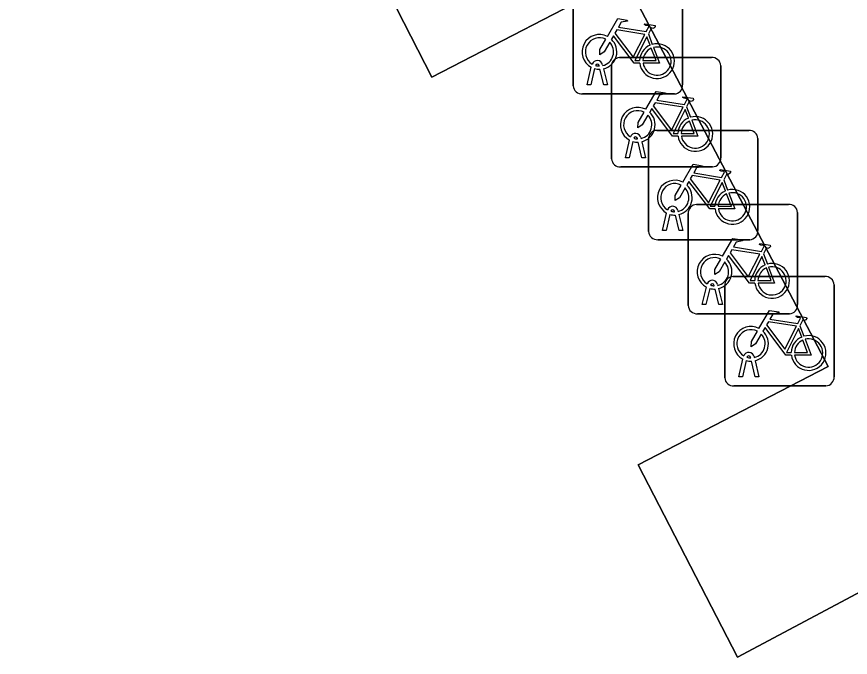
# Model space of a CAD drawing. Extents: x 162879 to 165540, y 384011 to 385181.
# Drawn here: x 163051.6 to 163059.22, y 384154.91 to 384160.77 of the extents above; entities that cross this region are included whole.
import ezdxf

# ---------------------------------------------------------------- set-up
doc = ezdxf.new("R2010")
doc.units = 0
for name, color, linetype in [('IMGEO_Fietsenrek', 7, 'Continuous'), ('IMGEO_Groenvoorziening', 7, 'Continuous'), ('IMGEO_Rijbaan_lokaal_open', 7, 'Continuous')]:
    doc.layers.add(name, color=color, linetype=linetype)

msp = doc.modelspace()

# ---------------------------------------------------------------- linework, layer by layer
at = {"layer": 'IMGEO_Fietsenrek'}
for p, q in [((163056.6865, 384160.1379), (163056.6865, 384160.9788)), ((163056.6865, 384160.9788), (163056.6865, 384160.1379)), ((163057.6855, 384160.9881), (163057.6855, 384160.1472)), ((163057.6855, 384160.1472), (163057.6855, 384160.9881)), ((163057.3732, 384160.6122), (163057.4095, 384160.517)), ((163057.1109, 384160.3965), (163057.9518, 384160.3965)), ((163057.9518, 384160.3965), (163057.1109, 384160.3965)), ((163056.8135, 384160.1473), (163056.8518, 384160.3073)), ((163056.8822, 384160.2951), (163056.8469, 384160.1473)), ((163056.9239, 384160.3189), (163056.9229, 384160.3232)), ((163056.965, 384160.1473), (163056.9311, 384160.289)), ((163056.9546, 384160.3304), (163056.9564, 384160.3225)), ((163056.9634, 384160.2933), (163056.9984, 384160.1473)), ((163057.0365, 384159.4719), (163057.0365, 384160.3128)), ((163057.0365, 384160.3128), (163057.0365, 384159.4719)), ((163058.0355, 384160.3221), (163058.0355, 384159.4812)), ((163058.0355, 384159.4812), (163058.0355, 384160.3221)), ((163056.8469, 384160.1473), (163056.8135, 384160.1473)), ((163056.9984, 384160.1473), (163056.965, 384160.1473)), ((163057.6111, 384160.0635), (163056.7702, 384160.0635)), ((163056.7702, 384160.0635), (163057.6111, 384160.0635)), ((163057.7232, 384159.9462), (163057.7595, 384159.851)), ((163057.4499, 384159.7305), (163058.2908, 384159.7305)), ((163058.2908, 384159.7305), (163057.4499, 384159.7305)), ((163057.1635, 384159.4813), (163057.2018, 384159.6413)), ((163057.2322, 384159.6291), (163057.1969, 384159.4813)), ((163057.2739, 384159.6529), (163057.2729, 384159.6572)), ((163057.315, 384159.4813), (163057.2811, 384159.623)), ((163057.3046, 384159.6644), (163057.3064, 384159.6565)), ((163057.3134, 384159.6273), (163057.3484, 384159.4813)), ((163057.3755, 384158.8059), (163057.3755, 384159.6468)), ((163057.3755, 384159.6468), (163057.3755, 384158.8059)), ((163058.3745, 384159.6561), (163058.3745, 384158.8152)), ((163058.3745, 384158.8152), (163058.3745, 384159.6561)), ((163057.1969, 384159.4813), (163057.1635, 384159.4813)), ((163057.3484, 384159.4813), (163057.315, 384159.4813)), ((163057.9611, 384159.3975), (163057.1202, 384159.3975)), ((163057.1202, 384159.3975), (163057.9611, 384159.3975)), ((163058.0622, 384159.2802), (163058.0985, 384159.185)), ((163057.6436, 384158.9984), (163057.6454, 384158.9905)), ((163057.8129, 384159.0535), (163058.6538, 384159.0535)), ((163058.6538, 384159.0535), (163057.8129, 384159.0535)), ((163057.5025, 384158.8153), (163057.5408, 384158.9753)), ((163057.5712, 384158.9631), (163057.5359, 384158.8153)), ((163057.6129, 384158.9869), (163057.6119, 384158.9912)), ((163057.654, 384158.8153), (163057.6201, 384158.957)), ((163057.6524, 384158.9613), (163057.6874, 384158.8153)), ((163057.7385, 384158.1289), (163057.7385, 384158.9698)), ((163057.7385, 384158.9698), (163057.7385, 384158.1289)), ((163058.7375, 384158.9791), (163058.7375, 384158.1382)), ((163058.7375, 384158.1382), (163058.7375, 384158.9791)), ((163057.5359, 384158.8153), (163057.5025, 384158.8153)), ((163057.6874, 384158.8153), (163057.654, 384158.8153)), ((163058.3001, 384158.7315), (163057.4592, 384158.7315)), ((163057.4592, 384158.7315), (163058.3001, 384158.7315)), ((163058.4252, 384158.6032), (163058.4615, 384158.508)), ((163058.1469, 384158.3945), (163058.9878, 384158.3945)), ((163058.9878, 384158.3945), (163058.1469, 384158.3945)), ((163057.9759, 384158.3099), (163057.9749, 384158.3142)), ((163058.0066, 384158.3214), (163058.0084, 384158.3135)), ((163058.0725, 384157.4699), (163058.0725, 384158.3108)), ((163058.0725, 384158.3108), (163058.0725, 384157.4699)), ((163059.0715, 384158.3201), (163059.0715, 384157.4792)), ((163059.0715, 384157.4792), (163059.0715, 384158.3201)), ((163057.8655, 384158.1383), (163057.9038, 384158.2983)), ((163057.9342, 384158.2861), (163057.8989, 384158.1383)), ((163058.017, 384158.1383), (163057.9831, 384158.28)), ((163058.0154, 384158.2843), (163058.0504, 384158.1383)), ((163057.8989, 384158.1383), (163057.8655, 384158.1383)), ((163058.0504, 384158.1383), (163058.017, 384158.1383)), ((163058.6631, 384158.0545), (163057.8222, 384158.0545)), ((163057.8222, 384158.0545), (163058.6631, 384158.0545)), ((163058.7592, 384157.9442), (163058.7955, 384157.849)), ((163058.1995, 384157.4793), (163058.2378, 384157.6393)), ((163058.2682, 384157.6271), (163058.2329, 384157.4793)), ((163058.3099, 384157.6509), (163058.3089, 384157.6552)), ((163058.351, 384157.4793), (163058.3171, 384157.621)), ((163058.3406, 384157.6624), (163058.3424, 384157.6545)), ((163058.3494, 384157.6253), (163058.3844, 384157.4793)), ((163058.2329, 384157.4793), (163058.1995, 384157.4793)), ((163058.3844, 384157.4793), (163058.351, 384157.4793)), ((163058.9971, 384157.3955), (163058.1562, 384157.3955)), ((163058.1562, 384157.3955), (163058.9971, 384157.3955))]:
    msp.add_line(p, q, dxfattribs=at)
for points in [[(163056.9991, 384160.5892), (163057.0938, 384160.7527), (163057.18, 384160.7389), (163057.1817, 384160.7302), (163057.1256, 384160.7193), (163057.0994, 384160.674), (163057.3546, 384160.6332)], [(163057.3546, 384160.6332), (163057.3796, 384160.682), (163057.3745, 384160.686), (163057.3513, 384160.6897), (163057.3386, 384160.6972), (163057.3376, 384160.7003), (163057.3398, 384160.7049), (163057.4346, 384160.6898), (163057.4369, 384160.6795), (163057.4275, 384160.6671), (163057.4151, 384160.6607), (163057.4006, 384160.6669), (163057.3732, 384160.6122)], [(163057.2948, 384160.3445), (163057.2451, 384160.3446), (163057.0544, 384160.5963), (163057.0354, 384160.5635)], [(163057.3417, 384160.608), (163057.0849, 384160.649), (163057.0682, 384160.6202), (163057.2352, 384160.3999), (163057.3417, 384160.608)], [(163057.0198, 384160.5367), (163056.9682, 384160.4475), (163056.9283, 384160.4215), (163056.9295, 384160.469), (163056.984, 384160.5632)], [(163057.3897, 384160.51), (163057.3604, 384160.5868), (163057.251, 384160.3687), (163057.2937, 384160.3686)], [(163057.3237, 384160.3685), (163057.4436, 384160.3683), (163057.4004, 384160.4819)], [(163057.4202, 384160.4888), (163057.4752, 384160.3442), (163057.3251, 384160.3445)], [(163057.3491, 384159.9232), (163057.4438, 384160.0867), (163057.53, 384160.0729), (163057.5317, 384160.0642), (163057.4756, 384160.0533), (163057.4494, 384160.008), (163057.7046, 384159.9672)], [(163057.6917, 384159.942), (163057.4349, 384159.983), (163057.4182, 384159.9542), (163057.5852, 384159.7339), (163057.6917, 384159.942)], [(163057.7046, 384159.9672), (163057.7296, 384160.016), (163057.7245, 384160.02), (163057.7013, 384160.0237), (163057.6886, 384160.0312), (163057.6876, 384160.0343), (163057.6898, 384160.0389), (163057.7846, 384160.0238), (163057.7869, 384160.0135), (163057.7775, 384160.0011), (163057.7651, 384159.9947), (163057.7506, 384160.0009), (163057.7232, 384159.9462)], [(163057.6448, 384159.6785), (163057.5951, 384159.6786), (163057.4044, 384159.9303), (163057.3854, 384159.8975)], [(163057.7397, 384159.844), (163057.7104, 384159.9208), (163057.601, 384159.7027), (163057.6437, 384159.7026)], [(163057.3698, 384159.8707), (163057.3182, 384159.7815), (163057.2783, 384159.7555), (163057.2795, 384159.803), (163057.334, 384159.8972)], [(163057.6737, 384159.7025), (163057.7936, 384159.7023), (163057.7504, 384159.8159)], [(163057.7702, 384159.8228), (163057.8252, 384159.6782), (163057.6751, 384159.6785)], [(163057.6881, 384159.2572), (163057.7828, 384159.4207), (163057.869, 384159.4069), (163057.8707, 384159.3982), (163057.8146, 384159.3873), (163057.7884, 384159.342), (163058.0436, 384159.3012)], [(163058.0436, 384159.3012), (163058.0686, 384159.35), (163058.0635, 384159.354), (163058.0403, 384159.3577), (163058.0276, 384159.3652), (163058.0266, 384159.3683), (163058.0288, 384159.3729), (163058.1236, 384159.3578), (163058.1259, 384159.3475), (163058.1165, 384159.3351), (163058.1041, 384159.3287), (163058.0896, 384159.3349), (163058.0622, 384159.2802)], [(163058.0307, 384159.276), (163057.7739, 384159.317), (163057.7572, 384159.2882), (163057.9242, 384159.0679), (163058.0307, 384159.276)], [(163057.7088, 384159.2047), (163057.6572, 384159.1155), (163057.6173, 384159.0895), (163057.6185, 384159.137), (163057.673, 384159.2312)], [(163057.9838, 384159.0125), (163057.9341, 384159.0126), (163057.7434, 384159.2643), (163057.7244, 384159.2315)], [(163058.0787, 384159.178), (163058.0494, 384159.2548), (163057.94, 384159.0367), (163057.9827, 384159.0366)], [(163058.0127, 384159.0365), (163058.1326, 384159.0363), (163058.0894, 384159.1499)], [(163058.1092, 384159.1568), (163058.1642, 384159.0122), (163058.0141, 384159.0125)], [(163058.0511, 384158.5802), (163058.1458, 384158.7437), (163058.232, 384158.7299), (163058.2337, 384158.7212), (163058.1776, 384158.7103), (163058.1514, 384158.665), (163058.4066, 384158.6242)], [(163058.4066, 384158.6242), (163058.4316, 384158.673), (163058.4265, 384158.677), (163058.4033, 384158.6807), (163058.3906, 384158.6882), (163058.3896, 384158.6913), (163058.3918, 384158.6959), (163058.4866, 384158.6808), (163058.4889, 384158.6705), (163058.4795, 384158.6581), (163058.4671, 384158.6517), (163058.4526, 384158.6579), (163058.4252, 384158.6032)], [(163058.3937, 384158.599), (163058.1369, 384158.64), (163058.1202, 384158.6112), (163058.2872, 384158.3909), (163058.3937, 384158.599)], [(163058.0718, 384158.5277), (163058.0202, 384158.4385), (163057.9803, 384158.4125), (163057.9815, 384158.46), (163058.036, 384158.5542)], [(163058.3468, 384158.3355), (163058.2971, 384158.3356), (163058.1064, 384158.5873), (163058.0874, 384158.5545)], [(163058.4417, 384158.501), (163058.4124, 384158.5778), (163058.303, 384158.3597), (163058.3457, 384158.3596)], [(163058.3757, 384158.3595), (163058.4956, 384158.3593), (163058.4524, 384158.4729)], [(163058.4722, 384158.4798), (163058.5272, 384158.3352), (163058.3771, 384158.3355)], [(163058.3851, 384157.9212), (163058.4798, 384158.0847), (163058.566, 384158.0709), (163058.5677, 384158.0622), (163058.5116, 384158.0513), (163058.4854, 384158.006), (163058.7406, 384157.9652)], [(163058.7406, 384157.9652), (163058.7656, 384158.014), (163058.7605, 384158.018), (163058.7373, 384158.0217), (163058.7246, 384158.0292), (163058.7236, 384158.0323), (163058.7258, 384158.0369), (163058.8206, 384158.0218), (163058.8229, 384158.0115), (163058.8135, 384157.9991), (163058.8011, 384157.9927), (163058.7866, 384157.9989), (163058.7592, 384157.9442)], [(163058.6808, 384157.6765), (163058.6311, 384157.6766), (163058.4404, 384157.9283), (163058.4214, 384157.8955)], [(163058.7277, 384157.94), (163058.4709, 384157.981), (163058.4542, 384157.9522), (163058.6212, 384157.7319), (163058.7277, 384157.94)], [(163058.4058, 384157.8687), (163058.3542, 384157.7795), (163058.3143, 384157.7535), (163058.3155, 384157.801), (163058.37, 384157.8952)], [(163058.7757, 384157.842), (163058.7464, 384157.9188), (163058.637, 384157.7007), (163058.6797, 384157.7006)], [(163058.7097, 384157.7005), (163058.8296, 384157.7003), (163058.7864, 384157.8139)], [(163058.8062, 384157.8208), (163058.8612, 384157.6762), (163058.7111, 384157.6765)]]:
    msp.add_lwpolyline(points, dxfattribs=at)
for centre, radius, start, end in [((163056.9261, 384160.4479), 0.159, 62.67661, 242.13685), ((163056.9261, 384160.4479), 0.129, 63.31916, 238.90302), ((163056.9261, 384160.4479), 0.129, 283.60429, 43.43025), ((163056.9261, 384160.4479), 0.159, 283.5766, 46.60424), ((163057.4527, 384160.3639), 0.159, 187.0065, 105.77075), ((163057.4527, 384160.3639), 0.159, 113.3408, 178.32165), ((163057.4527, 384160.3639), 0.129, 113.92302, 177.95563), ((163057.4527, 384160.3639), 0.129, 188.67146, 104.58832), ((163056.9059, 384160.3193), 0.0499, 12.8025, 158.69338), ((163057.1142, 384160.3186), 0.0779, 92.4484, 184.28452), ((163057.1142, 384160.3186), 0.0779, 92.4484, 184.28452), ((163057.9576, 384160.3188), 0.0779, 2.4484, 94.28452), ((163057.9576, 384160.3188), 0.0779, 2.4484, 94.28452), ((163056.9261, 384160.4479), 0.159, 253.99666, 271.78671), ((163056.9059, 384160.3193), 0.0174, 12.8025, 163.45023), ((163056.9261, 384160.4479), 0.129, 253.41502, 269.02044), ((163056.7644, 384160.1412), 0.0779, 182.4484, 274.28452), ((163056.7644, 384160.1412), 0.0779, 182.4484, 274.28452), ((163057.6078, 384160.1414), 0.0779, 272.4484, 4.28452), ((163057.6078, 384160.1414), 0.0779, 272.4484, 4.28452), ((163057.2761, 384159.7819), 0.159, 62.67661, 242.13685), ((163057.2761, 384159.7819), 0.129, 63.31916, 238.90302), ((163057.2761, 384159.7819), 0.129, 283.60429, 43.43025), ((163057.2761, 384159.7819), 0.159, 283.5766, 46.60424), ((163057.8027, 384159.6979), 0.159, 113.3408, 178.32165), ((163057.8027, 384159.6979), 0.159, 187.0065, 105.77075), ((163057.8027, 384159.6979), 0.129, 113.92302, 177.95563), ((163057.8027, 384159.6979), 0.129, 188.67146, 104.58832), ((163057.2559, 384159.6533), 0.0499, 12.8025, 158.69338), ((163057.4532, 384159.6526), 0.0779, 92.4484, 184.28452), ((163057.4532, 384159.6526), 0.0779, 92.4484, 184.28452), ((163058.2966, 384159.6528), 0.0779, 2.4484, 94.28452), ((163058.2966, 384159.6528), 0.0779, 2.4484, 94.28452), ((163057.2761, 384159.7819), 0.159, 253.99666, 271.78671), ((163057.2559, 384159.6533), 0.0174, 12.8025, 163.45023), ((163057.2761, 384159.7819), 0.129, 253.41502, 269.02044), ((163057.1144, 384159.4752), 0.0779, 182.4484, 274.28452), ((163057.1144, 384159.4752), 0.0779, 182.4484, 274.28452), ((163057.9578, 384159.4754), 0.0779, 272.4484, 4.28452), ((163057.9578, 384159.4754), 0.0779, 272.4484, 4.28452), ((163057.6151, 384159.1159), 0.159, 62.67661, 242.13685), ((163057.6151, 384159.1159), 0.129, 63.31916, 238.90302), ((163057.6151, 384159.1159), 0.159, 283.5766, 46.60424), ((163057.6151, 384159.1159), 0.129, 283.60429, 43.43025), ((163058.1417, 384159.0319), 0.159, 113.3408, 178.32165), ((163058.1417, 384159.0319), 0.159, 187.0065, 105.77075), ((163058.1417, 384159.0319), 0.129, 113.92302, 177.95563), ((163058.1417, 384159.0319), 0.129, 188.67146, 104.58832), ((163057.5949, 384158.9873), 0.0499, 12.8025, 158.69338), ((163057.5949, 384158.9873), 0.0174, 12.8025, 163.45023), ((163057.6151, 384159.1159), 0.129, 253.41502, 269.02044), ((163057.8162, 384158.9756), 0.0779, 92.4484, 184.28452), ((163057.8162, 384158.9756), 0.0779, 92.4484, 184.28452), ((163058.6596, 384158.9758), 0.0779, 2.4484, 94.28452), ((163058.6596, 384158.9758), 0.0779, 2.4484, 94.28452), ((163057.6151, 384159.1159), 0.159, 253.99666, 271.78671), ((163057.4534, 384158.8092), 0.0779, 182.4484, 274.28452), ((163057.4534, 384158.8092), 0.0779, 182.4484, 274.28452), ((163058.2968, 384158.8094), 0.0779, 272.4484, 4.28452), ((163058.2968, 384158.8094), 0.0779, 272.4484, 4.28452), ((163057.9781, 384158.4389), 0.159, 62.67661, 242.13685), ((163057.9781, 384158.4389), 0.129, 63.31916, 238.90302), ((163057.9781, 384158.4389), 0.159, 283.5766, 46.60424), ((163057.9781, 384158.4389), 0.129, 283.60429, 43.43025), ((163058.5047, 384158.3549), 0.159, 113.3408, 178.32165), ((163058.5047, 384158.3549), 0.159, 187.0065, 105.77075), ((163058.5047, 384158.3549), 0.129, 113.92302, 177.95563), ((163058.5047, 384158.3549), 0.129, 188.67146, 104.58832), ((163058.1502, 384158.3166), 0.0779, 92.4484, 184.28452), ((163058.1502, 384158.3166), 0.0779, 92.4484, 184.28452), ((163058.9936, 384158.3168), 0.0779, 2.4484, 94.28452), ((163058.9936, 384158.3168), 0.0779, 2.4484, 94.28452), ((163057.9579, 384158.3103), 0.0499, 12.8025, 158.69338), ((163057.9579, 384158.3103), 0.0174, 12.8025, 163.45023), ((163057.9781, 384158.4389), 0.129, 253.41502, 269.02044), ((163057.9781, 384158.4389), 0.159, 253.99666, 271.78671), ((163057.8164, 384158.1322), 0.0779, 182.4484, 274.28452), ((163057.8164, 384158.1322), 0.0779, 182.4484, 274.28452), ((163058.6598, 384158.1324), 0.0779, 272.4484, 4.28452), ((163058.6598, 384158.1324), 0.0779, 272.4484, 4.28452), ((163058.3121, 384157.7799), 0.159, 62.67661, 242.13685), ((163058.3121, 384157.7799), 0.129, 63.31916, 238.90302), ((163058.3121, 384157.7799), 0.129, 283.60429, 43.43025), ((163058.3121, 384157.7799), 0.159, 283.5766, 46.60424), ((163058.8387, 384157.6959), 0.159, 187.0065, 105.77075), ((163058.8387, 384157.6959), 0.159, 113.3408, 178.32165), ((163058.8387, 384157.6959), 0.129, 113.92302, 177.95563), ((163058.8387, 384157.6959), 0.129, 188.67146, 104.58832), ((163058.2919, 384157.6513), 0.0499, 12.8025, 158.69338), ((163058.3121, 384157.7799), 0.159, 253.99666, 271.78671), ((163058.2919, 384157.6513), 0.0174, 12.8025, 163.45023), ((163058.3121, 384157.7799), 0.129, 253.41502, 269.02044), ((163058.1504, 384157.4732), 0.0779, 182.4484, 274.28452), ((163058.1504, 384157.4732), 0.0779, 182.4484, 274.28452), ((163058.9938, 384157.4734), 0.0779, 272.4484, 4.28452), ((163058.9938, 384157.4734), 0.0779, 272.4484, 4.28452)]:
    msp.add_arc(centre, radius, start, end, dxfattribs=at)
at = {"layer": 'IMGEO_Groenvoorziening'}
msp.add_lwpolyline([(163051.597, 384171.7), (163053.459, 384168.191), (163051.693, 384167.261), (163052.594, 384165.512), (163054.387, 384166.42), (163056.23, 384162.878), (163054.499, 384161.962), (163055.394, 384160.217), (163057.151, 384161.127), (163059.018, 384157.571), (163057.28, 384156.673), (163058.189, 384154.914), (163065.193, 384158.642), (163064.329, 384160.373), (163062.574, 384159.446), (163060.723, 384163.007), (163062.462, 384163.932), (163061.515, 384165.685), (163059.75, 384164.783), (163057.934, 384168.301), (163059.667, 384169.233), (163058.726, 384170.986)], dxfattribs=at)
at = {"layer": 'IMGEO_Rijbaan_lokaal_open'}
msp.add_lwpolyline([(163058.726, 384170.986), (163059.667, 384169.233), (163057.934, 384168.301), (163059.75, 384164.783), (163061.515, 384165.685), (163062.462, 384163.932), (163060.723, 384163.007), (163062.574, 384159.446), (163064.329, 384160.373), (163065.193, 384158.642), (163058.189, 384154.914), (163057.28, 384156.673), (163059.018, 384157.571), (163057.151, 384161.127), (163055.394, 384160.217), (163054.499, 384161.962), (163056.23, 384162.878), (163054.387, 384166.42), (163052.594, 384165.512), (163051.693, 384167.261), (163053.459, 384168.191), (163051.597, 384171.7)], dxfattribs=at)

doc.saveas('drawing.dxf')
